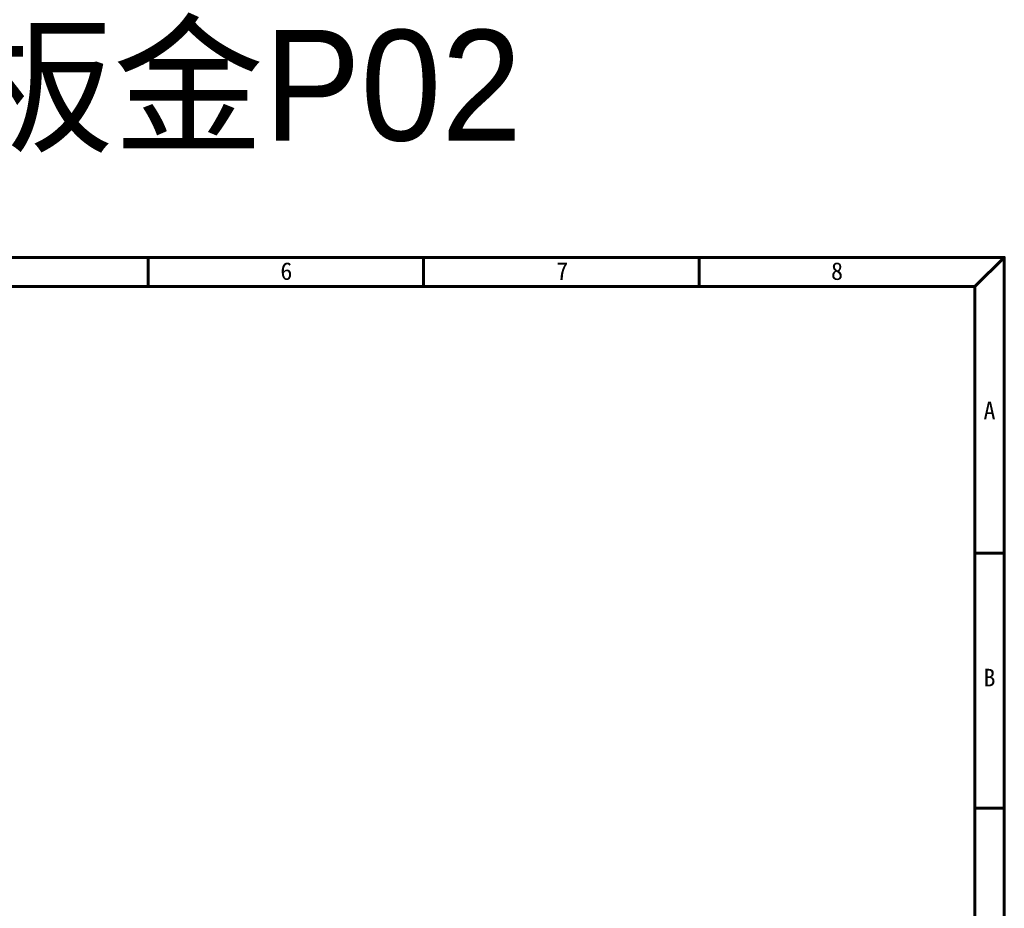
# Model space of a CAD drawing. Header units: millimetres. Extents: x 399 to 6076, y -1991 to 1602.
# Tile 295 of 324: x 5360 to 5538, y 144 to 304. Entities that reach past the tile are written whole.
import ezdxf

# ---------------------------------------------------------------- set-up
doc = ezdxf.new("R2010")
doc.units = ezdxf.units.MM
doc.layers.add('BORDER', color=7, linetype='Continuous')
doc.styles.get("Standard").update_dxf_attribs({"font": 'arial.ttf'})
doc.styles.add('標題欄', font='txt')

# ---------------------------------------------------------------- blocks, each defined once
blk = doc.blocks.new('A4-英文圖框-橫式')
at = {"layer": 'BORDER', "color": 123, "linetype": 'Continuous', "lineweight": 60, "ltscale": 25.4}
for p, q in [((2400.45, 183.5), (2400.45, 188.79)), ((2450.2, 183.5), (2450.2, 188.79)), ((2499.95, 183.5), (2499.95, 188.79)), ((2549.79, 183.5), (2555.09, 188.79)), ((2151.7, 183.5), (2549.79, 183.5)), ((2549.79, 183.5), (2549.79, -95.06)), ((2549.79, 135.31), (2555.09, 135.31)), ((2549.79, 89.23), (2555.09, 89.23))]:
    blk.add_line(p, q, dxfattribs=at)
blk.add_lwpolyline([(2151.7, 188.79), (2555.09, 188.79), (2555.09, -95.06), (2151.7, -95.06)], close=True, dxfattribs=at)
at = {"color": 60, "style": '標題欄'}
for s, p in [('6', (2424.32, 184.72)), ('7', (2474.15, 184.72)), ('8', (2523.79, 184.72)), ('A', (2551.33, 159.51)), ('B', (2551.33, 111.26))]:
    blk.add_text(s, height=3.18, dxfattribs=at).set_placement(p)
at = {"color": 3, "style": '標題欄'}
for s, p in [('7', (2474.15, 184.72)), ('A', (2551.33, 159.51)), ('B', (2551.33, 111.26))]:
    blk.add_text(s, height=3.18, dxfattribs=at).set_placement(p)

msp = doc.modelspace()

# ---------------------------------------------------------------- block references
msp.add_blockref('A4-英文圖框-橫式', (2982.929, 72.605))

# ---------------------------------------------------------------- texts
at = {"color": 7, "insert": (5336.321, 291.4), "char_height": 20, "attachment_point": 5}
msp.add_mtext_dynamic_manual_height_columns('{\\fPMingLiU|b0|i0|c136|p18;右折WR + 板金P02}', width=252.6866, gutter_width=12.5, heights=[0], dxfattribs=at)

doc.saveas('drawing.dxf')
